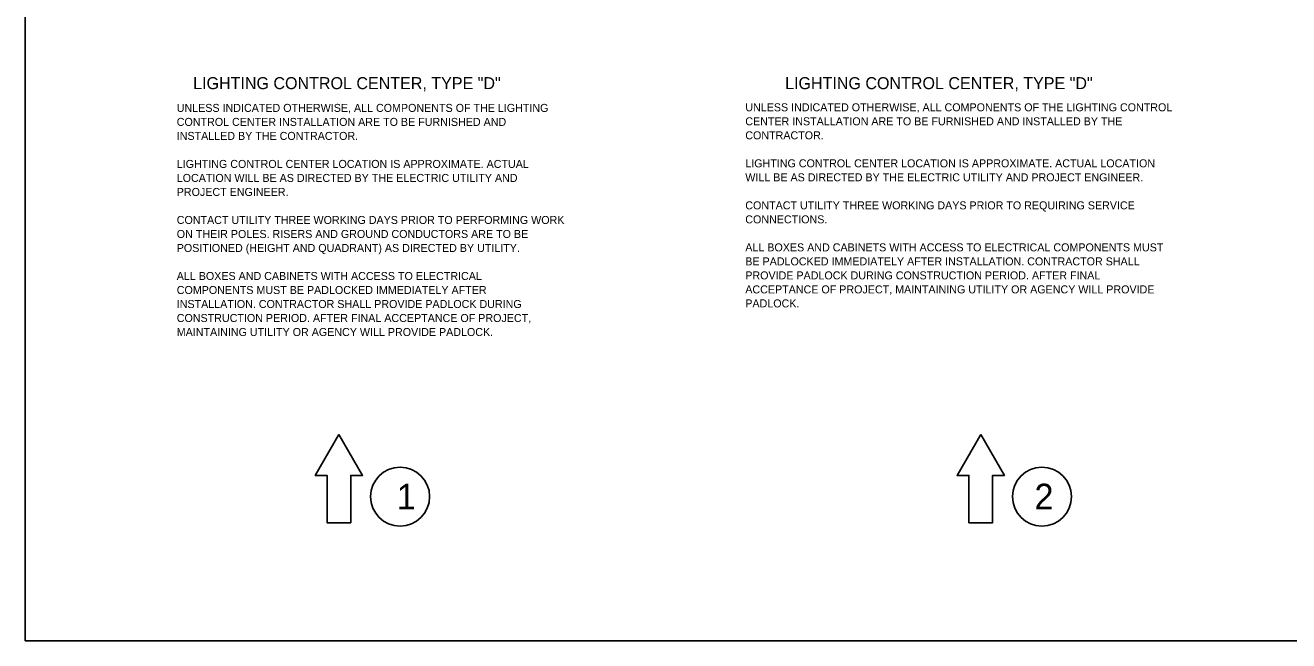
# Model space of a CAD drawing. Extents: x 100006 to 118406, y 96592 to 102182.
# Drawn here: x 100006 to 101900, y 99886 to 100809 of the extents above; entities that cross this region are included whole.
import ezdxf

# ---------------------------------------------------------------- set-up
doc = ezdxf.new("R2010")
doc.units = 0
for name, color, linetype in [('Default', 7, 'Continuous'), ('Level 7', 7, 'Continuous'), ('Level 9', 7, 'Continuous')]:
    doc.layers.add(name, color=color, linetype=linetype)

msp = doc.modelspace()

# ---------------------------------------------------------------- linework, layer by layer
at = {"layer": 'Default'}
msp.add_lwpolyline([(100006.1, 102085.7), (103205.8, 102085.7), (103205.8, 99886.1), (100006.1, 99886.1)], close=True, dxfattribs=at)
at = {"layer": 'Level 9'}
for points in [[(100476.4, 100195.3), (100440.9, 100133.9), (100458.6, 100133.9), (100458.6, 100062.9), (100494.1, 100062.9), (100494.1, 100133.9), (100511.8, 100133.9)], [(101438.6, 100195.3), (101403.2, 100133.9), (101420.9, 100133.9), (101420.9, 100062.9), (101456.4, 100062.9), (101456.4, 100133.9), (101474.1, 100133.9)]]:
    msp.add_lwpolyline(points, close=True, dxfattribs=at)
for centre in [(100568.1, 100102.2), (101530.3, 100102.2)]:
    msp.add_circle(centre, 44.2, dxfattribs=at)

# ---------------------------------------------------------------- texts
at = {"layer": 'Level 7'}
for s, height, p in [('LIGHTING CONTROL CENTER, TYPE "D"', 18, (100257.8, 100713)), ('LIGHTING CONTROL CENTER, TYPE "D"', 18, (101145.3, 100713)), ('UNLESS INDICATED OTHERWISE, ALL COMPONENTS OF THE LIGHTING', 12, (100233.2, 100678.9)), ('UNLESS INDICATED OTHERWISE, ALL COMPONENTS OF THE LIGHTING CONTROL', 12, (101085.6, 100679.8)), ('CONTROL CENTER INSTALLATION ARE TO BE FURNISHED AND', 12, (100233.2, 100657.9)), ('CENTER INSTALLATION ARE TO BE FURNISHED AND INSTALLED BY THE', 12, (101085.6, 100658.8)), ('INSTALLED BY THE CONTRACTOR.', 12, (100233.2, 100636.9)), ('CONTRACTOR.', 12, (101085.6, 100637.8)), ('LIGHTING CONTROL CENTER LOCATION IS APPROXIMATE. ACTUAL', 12, (100233.2, 100594.9)), ('LIGHTING CONTROL CENTER LOCATION IS APPROXIMATE. ACTUAL LOCATION', 12, (101085.6, 100595.8)), ('LOCATION WILL BE AS DIRECTED BY THE ELECTRIC UTILITY AND', 12, (100233.2, 100573.9)), ('WILL BE AS DIRECTED BY THE ELECTRIC UTILITY AND PROJECT ENGINEER. ', 12, (101085.6, 100574.8)), ('PROJECT ENGINEER.', 12, (100233.2, 100552.9)), ('CONTACT UTILITY THREE WORKING DAYS PRIOR TO REQUIRING SERVICE', 12, (101085.6, 100532.8)), ('CONTACT UTILITY THREE WORKING DAYS PRIOR TO PERFORMING WORK', 12, (100233.2, 100510.9)), ('CONNECTIONS.', 12, (101085.6, 100511.8)), ('ON THEIR POLES. RISERS AND GROUND CONDUCTORS ARE TO BE', 12, (100233.2, 100489.9)), ('POSITIONED (HEIGHT AND QUADRANT) AS DIRECTED BY UTILITY.', 12, (100233.2, 100468.9)), ('ALL BOXES AND CABINETS WITH ACCESS TO ELECTRICAL COMPONENTS MUST', 12, (101085.6, 100469.8)), ('BE PADLOCKED IMMEDIATELY AFTER INSTALLATION. CONTRACTOR SHALL', 12, (101085.6, 100448.8)), ('ALL BOXES AND CABINETS WITH ACCESS TO ELECTRICAL', 12, (100233.2, 100426.9)), ('PROVIDE PADLOCK DURING CONSTRUCTION PERIOD. AFTER FINAL', 12, (101085.6, 100427.8)), ('COMPONENTS MUST BE PADLOCKED IMMEDIATELY AFTER', 12, (100233.2, 100405.9)), ('ACCEPTANCE OF PROJECT, MAINTAINING UTILITY OR AGENCY WILL PROVIDE', 12, (101085.6, 100406.8)), ('INSTALLATION. CONTRACTOR SHALL PROVIDE PADLOCK DURING', 12, (100233.2, 100384.9)), ('PADLOCK.', 12, (101085.6, 100385.8)), ('CONSTRUCTION PERIOD. AFTER FINAL ACCEPTANCE OF PROJECT,', 12, (100233.2, 100363.9)), ('MAINTAINING UTILITY OR AGENCY WILL PROVIDE PADLOCK.', 12, (100233.2, 100342.9))]:
    msp.add_text(s, height=height, dxfattribs=at).set_placement(p)
at = {"layer": 'Level 9'}
for s, p in [('1', (100563.1, 100083.1)), ('2', (101519.2, 100083.1))]:
    msp.add_text(s, height=38.3, dxfattribs=at).set_placement(p)

doc.saveas('drawing.dxf')
